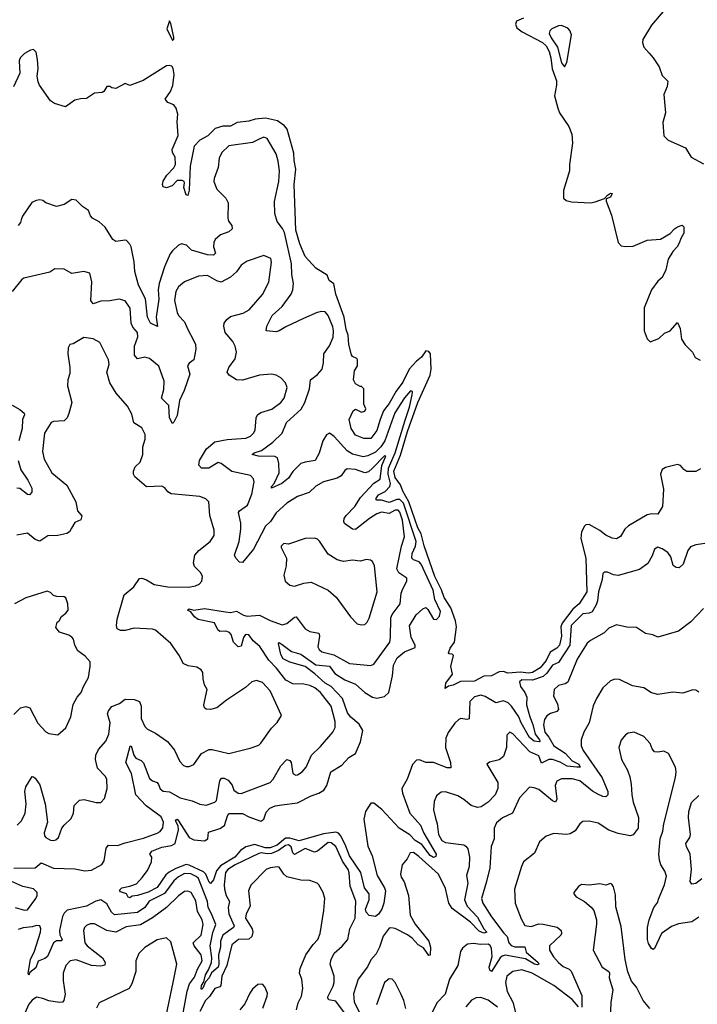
# Model space of a CAD drawing. Extents: x 2133461 to 2293071, y 753526 to 916327.
# Tile 309 of 459: x 2229314 to 2233754, y 885181 to 891635. Entities that reach past the tile are written whole.
import ezdxf

# ---------------------------------------------------------------- set-up
doc = ezdxf.new("R2010")
doc.units = 0

msp = doc.modelspace()

# ---------------------------------------------------------------- linework, layer by layer
at = {"layer": '0CON10XD'}
for points in [[(2233530.7, 891689.3), (2233455, 891600), (2233397.5, 891505), (2233395.8, 891485), (2233404, 891455), (2233440, 891415), (2233466.2, 891385), (2233503.8, 891325), (2233525, 891270), (2233561.7, 891231.7), (2233556.4, 891196.4), (2233536.2, 891145), (2233545.8, 891025), (2233528.8, 890961.2), (2233534.4, 890874.4), (2233563.3, 890845), (2233676.7, 890795), (2233714.1, 890734.1), (2233795, 890690)], [(2230315, 891497.5), (2230323.6, 891506.4), (2230325, 891520), (2230305, 891610), (2230295, 891627.5), (2230278.6, 891575), (2230315, 891497.5)], [(2232615.5, 891645.5), (2232570.5, 891625), (2232563.5, 891605), (2232571.5, 891581.5), (2232606.2, 891556.2), (2232739.7, 891485), (2232765, 891462.6), (2232784.1, 891425.9), (2232795.7, 891385), (2232803, 891313), (2232830.7, 891235), (2232832.8, 891205), (2232819.6, 891135), (2232839.8, 891055), (2232851.6, 891025), (2232913.5, 890935), (2232931.7, 890885), (2232936.7, 890825), (2232916.9, 890685), (2232917, 890645), (2232877.6, 890515), (2232878.5, 890465), (2232895, 890449.1), (2232930.4, 890440.4), (2233055, 890435.4), (2233085, 890440), (2233147, 890463), (2233166.2, 890485), (2233185, 890498), (2233195.8, 890495.8), (2233185, 890470.8), (2233158.3, 890461.7), (2233158, 890445), (2233192.7, 890352.7), (2233236.7, 890175), (2233255, 890153.5), (2233285, 890148.2), (2233335, 890150.7), (2233425, 890190.8), (2233513.1, 890196.9), (2233577.2, 890232.8), (2233604.2, 890265), (2233625, 890278.2), (2233655, 890287.1), (2233667.1, 890277.1), (2233666.9, 890235), (2233648.1, 890205), (2233634.4, 890165), (2233623.1, 890145), (2233594, 890116), (2233564.3, 890065), (2233548, 889995), (2233523.8, 889945), (2233495, 889920), (2233453.8, 889865), (2233407, 889747), (2233406.4, 889596.4), (2233425, 889542.5), (2233446.4, 889523.6), (2233502.5, 889545), (2233539.3, 889580.7), (2233577.5, 889595), (2233625, 889650), (2233641.7, 889611.7), (2233651.2, 889541.2), (2233674.7, 889504.7), (2233722.2, 889455), (2233741.5, 889421.5), (2233773.6, 889403.6)], [(2232885, 891326.2), (2232900, 891355), (2232930, 891535), (2232918.1, 891565), (2232905, 891578.6), (2232865, 891596.9), (2232845, 891595.6), (2232801.4, 891575), (2232788.5, 891561.5), (2232784.5, 891545), (2232797.8, 891515), (2232839.2, 891455), (2232865, 891351.2), (2232885, 891326.2)], [(2233775, 888691.4), (2233745, 888672.5), (2233685, 888674), (2233665.8, 888685.8), (2233645, 888713.8), (2233625, 888718.6), (2233545, 888699.2), (2233525, 888686.2), (2233514.3, 888655.7), (2233532.1, 888557.9), (2233527, 888443), (2233495, 888394), (2233455.9, 888395.9), (2233425, 888388.9), (2233303.3, 888316.7), (2233280.5, 888295), (2233251.7, 888248.3), (2233225, 888231.4), (2233197, 888237), (2233155, 888257.1), (2233115, 888287.1), (2233046.7, 888325), (2233025, 888323.1), (2233014.4, 888315), (2232995, 888278.8), (2232990.8, 888235), (2233023.7, 888105), (2233030.8, 887885), (2232980.7, 887805), (2232938.4, 887771.6), (2232869.7, 887680.3), (2232860.3, 887655), (2232863.7, 887595), (2232852.1, 887535), (2232835, 887516.4), (2232790.3, 887489.7), (2232764, 887435), (2232725, 887385.6), (2232675, 887355.5), (2232648.4, 887351.6), (2232595, 887358.6), (2232512.2, 887352.2), (2232485, 887363.3), (2232455, 887360), (2232405, 887333.8), (2232355, 887331.4), (2232295, 887298.9), (2232202.6, 887297.4), (2232155, 887272.5), (2232123.3, 887266.7), (2232101.7, 887251.7), (2232107.5, 887285), (2232150, 887345), (2232140, 887395), (2232156.4, 887466.4), (2232147, 887477), (2232128.3, 887478.3), (2232123.8, 887485), (2232134, 887515), (2232163.3, 887555), (2232175.6, 887655), (2232170.9, 887695), (2232139.5, 887779.5), (2232095, 887847.3), (2232077.6, 887897.6), (2232034.6, 887985), (2231965, 888185.5), (2231944.4, 888264.4), (2231923.5, 888305), (2231864.9, 888474.9), (2231824.5, 888545), (2231809.3, 888585), (2231774.6, 888635), (2231766.6, 888675), (2231808.9, 888781.1), (2231854.3, 888935), (2231923.4, 889125), (2232003, 889305), (2232009.6, 889345), (2232006.8, 889445), (2231995, 889460.3), (2231975, 889464.5), (2231948, 889422), (2231914.1, 889395.9), (2231866.5, 889343.5), (2231825, 889259.5), (2231780.9, 889199.1), (2231735, 889118.9), (2231698, 889072), (2231676.5, 889013.5), (2231655, 888942), (2231615, 888889.4), (2231568.8, 888888.8), (2231515, 888911.2), (2231486, 888955), (2231474, 889015), (2231499.3, 889070.7), (2231515, 889082.5), (2231555, 889062.5), (2231575, 889070), (2231582.5, 889085), (2231570, 889115), (2231570, 889215), (2231555, 889230), (2231545, 889230), (2231515, 889247.5), (2231502.5, 889275), (2231507.7, 889332.3), (2231526.7, 889365), (2231527.5, 889405), (2231522.5, 889415), (2231495, 889426.7), (2231487.7, 889437.7), (2231471.9, 889505), (2231467.6, 889567.6), (2231454.5, 889605), (2231440, 889685), (2231385.6, 889835), (2231373.3, 889903.3), (2231342.5, 889925), (2231329.3, 889959.3), (2231255, 890006), (2231185, 890082), (2231149.2, 890165), (2231124.1, 890255.9), (2231112, 890555), (2231124.6, 890655), (2231112.9, 890712.9), (2231110.8, 890760.8), (2231067.2, 890917.2), (2231049.4, 890939.4), (2231002.6, 890972.6), (2230925, 890990.2), (2230856.1, 890983.9), (2230815, 890970), (2230738.8, 890961.2), (2230695, 890937.9), (2230645, 890938), (2230595, 890921.6), (2230546.7, 890873.3), (2230495.3, 890845), (2230457.2, 890805), (2230431.9, 890675), (2230425, 890516.7), (2230415, 890482.5), (2230405, 890487.5), (2230388.6, 890535), (2230393.8, 890566.2), (2230391.2, 890575), (2230379.8, 890579.8), (2230345, 890580.6), (2230313.1, 890546.9), (2230276.4, 890533.6), (2230255, 890539.1), (2230249.6, 890555), (2230253.6, 890576.4), (2230277.7, 890615), (2230324.7, 890665), (2230334.2, 890685), (2230333.9, 890733.9), (2230316.4, 890765), (2230313, 890785), (2230351.8, 890875), (2230345.6, 890965), (2230349.4, 891015), (2230338.6, 891055), (2230325, 891076.7), (2230285, 891091.2), (2230266.7, 891115), (2230302.5, 891165), (2230317.2, 891202.8), (2230327.3, 891275), (2230319.4, 891315), (2230310.3, 891330.3), (2230295.7, 891335.7), (2230275, 891332.9), (2230124.2, 891235.8), (2230035, 891203.3), (2230005, 891216.7), (2229945, 891184), (2229918.3, 891188.3), (2229905, 891197.5), (2229885, 891197.5), (2229866.2, 891165), (2229855, 891156.7), (2229805, 891153.3), (2229752.3, 891117.7), (2229713, 891117), (2229675, 891107.5), (2229615, 891064.2), (2229542.5, 891085), (2229515, 891102), (2229444.2, 891205), (2229435, 891227.5), (2229429.4, 891265), (2229435.4, 891315), (2229430.4, 891375), (2229421.5, 891421.5), (2229405, 891438.5), (2229385, 891435.5), (2229345.9, 891414.1), (2229317.8, 891385), (2229310.5, 891365), (2229314.3, 891285), (2229274.2, 891195.8)], [(2231305, 886297.6), (2231145, 886252.9), (2231085, 886269.2), (2231055, 886269.1), (2231001, 886225), (2230955, 886206.2), (2230923.2, 886206.8), (2230855, 886228.2), (2230795, 886213.8), (2230761.1, 886188.9), (2230724.3, 886145), (2230630.9, 886089.1), (2230603.7, 886056.3), (2230585, 885996.2), (2230565, 885972.5), (2230555, 885982.5), (2230534, 886034), (2230519.1, 886049.1), (2230425, 886093.9), (2230405, 886097.3), (2230337.8, 886072.2), (2230292.5, 886047.5), (2230271.2, 886028.8), (2230215, 885947.8), (2230155, 885916.4), (2230085, 885893.2), (2230050.9, 885889.1), (2230035, 885880), (2230025, 885882.5), (2230015, 885906.2), (2229975, 885918), (2229968.3, 885928.3), (2229983.8, 885945), (2230035, 885954.5), (2230078.5, 885971.5), (2230117.2, 886012.8), (2230151.3, 886058.7), (2230177.3, 886115), (2230180.3, 886145), (2230167.5, 886165), (2230180, 886185), (2230245, 886211.8), (2230309, 886221), (2230332.5, 886235), (2230355.5, 886325.5), (2230351.6, 886351.6), (2230336.1, 886383.9), (2230338.8, 886391.2), (2230345, 886394), (2230355, 886382.9), (2230423.6, 886273.6), (2230455, 886259.4), (2230525, 886251.7), (2230545.9, 886265), (2230551.6, 886308.4), (2230625, 886332.6), (2230656.8, 886353.2), (2230675, 886417.5), (2230685, 886432.5), (2230775, 886432.6), (2230815, 886411), (2230895, 886382.5), (2230914.1, 886395), (2230930.2, 886439.8), (2230953.6, 886466.4), (2230988.7, 886481.3), (2231030.8, 886489.2), (2231135, 886501.9), (2231225, 886547.1), (2231275, 886564.6), (2231307.5, 886585), (2231327.7, 886615), (2231352.5, 886705), (2231425, 886748), (2231471.4, 886798.6), (2231515, 886825.4), (2231548.3, 886901.7), (2231562.3, 886975), (2231537.9, 887017.9), (2231483.5, 887063.5), (2231461.4, 887091.4), (2231430.1, 887185), (2231355, 887264.5), (2231315, 887285.4), (2231248.2, 887348.2), (2231185, 887395.8), (2231085, 887423.5), (2231041.1, 887445), (2231026.4, 887473.6), (2231010.8, 887545), (2231015, 887553.3), (2231035, 887539.4), (2231095, 887494.7), (2231156.7, 887476.7), (2231255, 887405.2), (2231345, 887398.5), (2231379.8, 887349.8), (2231445, 887308.9), (2231515, 887279.8), (2231575, 887225.2), (2231625, 887193.5), (2231655, 887187.8), (2231705, 887199.1), (2231732.9, 887225), (2231757.3, 887335), (2231762.6, 887405), (2231787.9, 887452.1), (2231835, 887491.2), (2231905, 887518.8), (2231905.6, 887535), (2231878.8, 887585), (2231868.7, 887661.3), (2231911.8, 887735), (2231955, 887774.3), (2231975, 887782), (2231988.9, 887768.9), (2232025, 887706), (2232045, 887702.9), (2232065.6, 887725), (2232071.8, 887755), (2232034.7, 887834.7), (2232024, 887895), (2231945.9, 888065), (2231931, 888081), (2231894.1, 888094.1), (2231884.2, 888105), (2231886.6, 888135), (2231908.5, 888185), (2231911.4, 888215), (2231830.1, 888465), (2231805, 888490), (2231785, 888489.7), (2231735, 888470.8), (2231685, 888486.5), (2231655.4, 888485.4), (2231647.9, 888495), (2231665, 888521.2), (2231708.7, 888541.3), (2231740.6, 888575), (2231744.1, 888595), (2231728.1, 888655), (2231731.5, 888695), (2231775.4, 888795.4), (2231841, 889009), (2231868.8, 889095), (2231886.1, 889176.1), (2231887.4, 889197.4), (2231875, 889201.8), (2231835, 889156.2), (2231771.6, 889058.4), (2231707, 888875), (2231681.7, 888835), (2231645, 888799.6), (2231595, 888776.1), (2231565, 888769), (2231495, 888786.1), (2231459.1, 888809.1), (2231375, 888902.3), (2231345, 888925.8), (2231325, 888912.9), (2231300, 888875), (2231276.1, 888793.9), (2231249.4, 888745), (2231185, 888735.5), (2231156.2, 888725), (2231105, 888673.1), (2231075, 888630.6), (2231031.5, 888595), (2230965, 888564.4), (2230964.4, 888575), (2230980.6, 888595), (2231014.2, 888665), (2231013.1, 888725), (2231002.8, 888762.8), (2230985, 888771.8), (2230880, 888775), (2230837.5, 888785), (2230850, 888795), (2230899.3, 888810.7), (2230973.6, 888865), (2231034.4, 888925), (2231063.5, 888995), (2231158.2, 889081.8), (2231183.3, 889126.7), (2231213.5, 889215), (2231219.6, 889275), (2231265, 889308.2), (2231295.4, 889345), (2231305.9, 889385), (2231307.7, 889445), (2231345, 889496.5), (2231367.7, 889555), (2231370.6, 889595), (2231365, 889621.4), (2231335, 889695.6), (2231315, 889720), (2231295, 889722.7), (2231263.8, 889715), (2231172.9, 889677.1), (2231057.2, 889622.7), (2231015, 889594.6), (2230995, 889589.6), (2230930, 889595), (2230932.9, 889625), (2230968.2, 889695), (2231034.6, 889755), (2231093.2, 889836.8), (2231104.6, 889865), (2231108.2, 889905), (2231097.8, 889965), (2231095.7, 890035), (2231049.6, 890239.6), (2231037, 890267), (2231001.8, 890311.8), (2230986.6, 890365), (2230983.9, 890443.9), (2231013.2, 890575), (2231015.8, 890645), (2231008.2, 890708.2), (2230993.8, 890755), (2230936.6, 890856.6), (2230915, 890865.6), (2230888, 890855), (2230839.5, 890830.5), (2230685, 890808.2), (2230637.8, 890765), (2230621.7, 890728.3), (2230614.6, 890665.4), (2230589.1, 890595), (2230587.3, 890575), (2230606.5, 890525), (2230664, 890464), (2230679.5, 890435), (2230677.3, 890335), (2230683.3, 890315), (2230704, 890285), (2230706.7, 890265), (2230683.8, 890245), (2230630.6, 890225), (2230594.5, 890195), (2230585.5, 890175), (2230583.9, 890146.1), (2230596.7, 890105), (2230585, 890090.5), (2230545, 890093.1), (2230440, 890125), (2230407.3, 890157.3), (2230375, 890166.2), (2230355, 890156.7), (2230315, 890118.8), (2230300.7, 890099.3), (2230262.9, 890015), (2230227.5, 889905), (2230220.4, 889865), (2230226, 889804), (2230208.4, 889685), (2230216.4, 889623.6), (2230172.1, 889645), (2230152.3, 889685), (2230137.9, 889805), (2230093.6, 889895), (2230068.2, 889985), (2230065, 890046.7), (2230045.6, 890145), (2230035, 890163.3), (2230015, 890186.7), (2230005, 890190), (2229945, 890180), (2229925, 890193.8), (2229875, 890275.7), (2229835, 890309.4), (2229791.2, 890335), (2229778.8, 890348.8), (2229766, 890385), (2229725, 890410), (2229685, 890452.5), (2229655, 890456.9), (2229605, 890422.9), (2229555, 890411.4), (2229485, 890434), (2229465, 890448.8), (2229445, 890453.3), (2229421.2, 890448.8), (2229394, 890436), (2229332.4, 890347.6), (2229323.9, 890323.9), (2229319.2, 890305), (2229303.2, 890286.8)], [(2229275, 886072.8), (2229414.4, 886075.6), (2229455, 886107.5), (2229535, 886073.1), (2229675, 886069.5), (2229740, 886055), (2229785, 886060), (2229852.2, 886097.8), (2229867.5, 886122.5), (2229880, 886205), (2229895, 886224.3), (2229955, 886221.2), (2230005, 886240.3), (2230125, 886270.9), (2230215, 886302.2), (2230235.3, 886314.7), (2230252.1, 886337.9), (2230255.8, 886375), (2230240.1, 886410.1), (2230142.7, 886482.7), (2230074.5, 886554.5), (2230046.4, 886695), (2230009.2, 886765), (2230037, 886873), (2230045.5, 886875), (2230062.5, 886815), (2230074.6, 886795), (2230109.2, 886779.2), (2230124.7, 886764.7), (2230165, 886661.1), (2230184.2, 886645), (2230214, 886634), (2230222.9, 886622.9), (2230235, 886594.3), (2230255, 886577.3), (2230295, 886573.2), (2230365, 886533.5), (2230445, 886514.5), (2230495, 886492.1), (2230535, 886485.5), (2230592.5, 886505), (2230602.7, 886517.3), (2230626.6, 886645), (2230636.2, 886663.8), (2230655, 886663.1), (2230679.9, 886649.9), (2230706.6, 886616.6), (2230718, 886585), (2230745, 886565.7), (2230765, 886562.2), (2230955, 886636), (2230975, 886655.8), (2231025, 886743.3), (2231065, 886785.7), (2231085, 886779.2), (2231093.3, 886765), (2231105, 886694), (2231123.3, 886683.3), (2231135, 886685.7), (2231165, 886705.8), (2231190.6, 886735), (2231225.6, 886815), (2231285, 886871.9), (2231366.9, 886965), (2231380.6, 886995), (2231381.1, 887035), (2231354.3, 887135), (2231284.5, 887225), (2231247.5, 887255), (2231215, 887270.3), (2231175, 887279.1), (2231105, 887280.8), (2231059.1, 887305), (2230996, 887385), (2230946, 887436), (2230886.9, 887526.9), (2230844.3, 887564.3), (2230815, 887601.8), (2230792.9, 887605), (2230780.5, 887585), (2230765, 887528), (2230745, 887524.4), (2230715.4, 887555), (2230698.8, 887605), (2230688, 887618), (2230665, 887625.9), (2230625, 887625.4), (2230611.8, 887635), (2230590.9, 887680.9), (2230484.3, 887704.3), (2230460, 887720), (2230435, 887753.8), (2230413.8, 887765), (2230425, 887772.5), (2230454.2, 887764.2), (2230525, 887774.4), (2230663.6, 887753.6), (2230695, 887750.3), (2230735, 887757.2), (2230781.7, 887731.7), (2230805, 887725.8), (2230885, 887731), (2230955, 887696.3), (2231035, 887668.2), (2231065, 887676.5), (2231115, 887718.5), (2231125, 887720.6), (2231185, 887641.9), (2231215, 887624.5), (2231273.8, 887613.8), (2231278.4, 887595), (2231268.5, 887525), (2231277.1, 887507.1), (2231295, 887491.5), (2231371.7, 887471.7), (2231475, 887415.6), (2231615, 887402.9), (2231635, 887410.8), (2231739.2, 887555), (2231744.7, 887585), (2231746.7, 887715), (2231754.8, 887735.2), (2231807.5, 887805), (2231814.6, 887875), (2231825, 887904.2), (2231850.6, 887955), (2231850.8, 887975), (2231799.1, 888009.1), (2231784.8, 888035), (2231816.3, 888183.7), (2231836.8, 888245), (2231823.6, 888355), (2231805, 888407.9), (2231795, 888420.8), (2231775, 888420), (2231735, 888397.3), (2231685, 888405.9), (2231655, 888396.5), (2231605.5, 888365), (2231515, 888293.1), (2231494.7, 888294.7), (2231443.4, 888333.4), (2231437.5, 888345), (2231440.8, 888365), (2231453.2, 888385), (2231510, 888445), (2231547, 888503), (2231633.8, 888596.2), (2231676.6, 888623.4), (2231688, 888712), (2231712.5, 888775), (2231705, 888776.5), (2231625.4, 888695), (2231598.8, 888671.2), (2231575, 888665.3), (2231515, 888686.8), (2231460, 888690), (2231445, 888680), (2231420, 888645), (2231395, 888629.5), (2231304, 888605), (2231255, 888577.5), (2231211.4, 888535), (2231135, 888509.7), (2231064.6, 888465), (2230995, 888402.9), (2230958, 888345), (2230924.8, 888315), (2230845.4, 888165), (2230775, 888076), (2230755, 888080), (2230730.8, 888105), (2230721.9, 888125), (2230752.5, 888215), (2230763.8, 888295), (2230763.8, 888335), (2230746.9, 888405), (2230753.6, 888416.4), (2230807.9, 888452.1), (2230835.3, 888525.3), (2230850, 888605), (2230846.1, 888626.1), (2230826.7, 888646.7), (2230705, 888674), (2230635, 888725.6), (2230615, 888732.2), (2230553.6, 888696.4), (2230505.4, 888695.4), (2230488.1, 888715), (2230492.3, 888745), (2230538.3, 888821.7), (2230593.1, 888866.9), (2230674.2, 888884.2), (2230795, 888892.4), (2230825.6, 888905), (2230845.7, 888924.3), (2230856.1, 888945), (2230863.6, 889025), (2230871.9, 889045), (2230895, 889060.4), (2230967.1, 889082.9), (2231024.4, 889125), (2231046.7, 889155), (2231066.7, 889225), (2231055, 889253.8), (2231025, 889286.7), (2230995, 889304), (2230965, 889311.4), (2230885, 889304.5), (2230775, 889271.3), (2230734.7, 889274.8), (2230687.1, 889305), (2230674.4, 889325), (2230684.4, 889355), (2230725, 889412), (2230735.4, 889455.4), (2230726.4, 889495), (2230711.1, 889525), (2230661.1, 889585), (2230650.9, 889625), (2230654.5, 889645), (2230670.9, 889669.1), (2230695, 889688.8), (2230778.1, 889711.9), (2230817.4, 889732.6), (2230905, 889832.9), (2230946.5, 889915), (2230963.8, 890045), (2230958.8, 890068.8), (2230915, 890088.8), (2230805, 890052.5), (2230766, 890025), (2230735, 889981.4), (2230695, 889947.8), (2230635, 889915.5), (2230605, 889922.5), (2230545, 889958.5), (2230486.2, 889953.8), (2230393.5, 889916.5), (2230355, 889884.4), (2230337.7, 889852.3), (2230327.8, 889795), (2230345.3, 889715), (2230355.4, 889695), (2230394.8, 889655), (2230415, 889604.3), (2230453.8, 889535), (2230465.5, 889505), (2230468.2, 889475), (2230454.6, 889405.4), (2230425, 889384.4), (2230412.9, 889365), (2230428.3, 889311.7), (2230391.5, 889205), (2230360.5, 889139.5), (2230345, 889040), (2230323.9, 888996.1), (2230315, 888987.5), (2230295, 889026.2), (2230290.6, 889105), (2230242.5, 889155), (2230259.4, 889210.6), (2230260, 889265), (2230225, 889362.9), (2230164, 889415), (2230135, 889422.9), (2230085, 889412.2), (2230066.2, 889435), (2230065.8, 889495), (2230087.2, 889557.2), (2230085.5, 889585), (2230055, 889620.5), (2230044.2, 889645), (2230036.9, 889745), (2230005, 889792.5), (2229965, 889803.3), (2229905, 889792.7), (2229845, 889790.8), (2229795, 889773.1), (2229781.2, 889795), (2229786.7, 889916.7), (2229774.2, 889974.2), (2229735, 889984.2), (2229655, 889971.4), (2229605, 890000), (2229545, 890002.9), (2229510.5, 889979.5), (2229340.3, 889939.7), (2229328, 889932), (2229265, 889853.3)], [(2229297.5, 886355), (2229325, 886384), (2229349.1, 886435), (2229356.2, 886495), (2229347.1, 886575), (2229355, 886606.7), (2229395, 886673.3), (2229405, 886672.5), (2229415, 886662.5), (2229445, 886620), (2229481.1, 886495), (2229496.9, 886375), (2229475.5, 886305), (2229476.7, 886285), (2229485, 886273.5), (2229515, 886257.8), (2229535, 886254.5), (2229550.3, 886259.7), (2229567.5, 886275), (2229590, 886335), (2229605, 886356.2), (2229650.5, 886399.5), (2229666, 886435), (2229671.2, 886485), (2229705, 886520), (2229736.1, 886523.9), (2229815, 886503.8), (2229845, 886503.3), (2229870, 886530), (2229887.5, 886595), (2229885.6, 886655), (2229875.8, 886675), (2229825, 886728), (2229811.6, 886785), (2229812.2, 886815), (2229829.4, 886850.6), (2229877.5, 886905), (2229897.7, 886952.3), (2229906.7, 887025), (2229890, 887085), (2229896.9, 887105), (2229917.5, 887132.5), (2229967.3, 887152.7), (2230005, 887181.4), (2230065, 887179.5), (2230099.2, 887165), (2230110.5, 887135), (2230110.6, 887055), (2230135, 887002), (2230152, 886985), (2230205, 886959.4), (2230283.2, 886903.2), (2230327.8, 886847.8), (2230362.6, 886772.6), (2230386.9, 886746.9), (2230405, 886739.2), (2230425, 886740), (2230455, 886754), (2230504.6, 886825.4), (2230555, 886851.1), (2230575, 886851.1), (2230685.6, 886824.4), (2230825, 886859.4), (2230880.5, 886879.5), (2230895, 886892), (2230965, 886992), (2231001.3, 887028.7), (2231028.8, 887075), (2230954.4, 887235), (2230905, 887291.4), (2230865, 887304.3), (2230835, 887295.7), (2230793.3, 887256.7), (2230670, 887175), (2230605.4, 887124.6), (2230565, 887112.5), (2230535.5, 887115.5), (2230524.4, 887125), (2230521.5, 887145), (2230542.5, 887245), (2230525.8, 887275), (2230516, 887314), (2230513.1, 887355), (2230503.6, 887373.6), (2230475, 887391.1), (2230418.9, 887398.9), (2230385, 887414.2), (2230361.9, 887465), (2230303.5, 887545), (2230205, 887634.4), (2230185, 887640.6), (2230065, 887645.5), (2230005, 887631.8), (2229975, 887631.9), (2229952.7, 887642.7), (2229948, 887665), (2229952.9, 887705), (2229999.1, 887865), (2230061.5, 887918.5), (2230098.7, 887971.3), (2230115, 887973.5), (2230144, 887964), (2230195, 887932.8), (2230285, 887917.2), (2230420, 887915), (2230466.4, 887923.6), (2230491.2, 887935), (2230508, 887955), (2230512, 887985), (2230500.3, 888010.3), (2230460.3, 888050.3), (2230452.5, 888075), (2230462.5, 888125), (2230487.1, 888155), (2230562.5, 888215), (2230587.8, 888255), (2230588.3, 888288.3), (2230559.5, 888385), (2230554, 888475), (2230534.4, 888494.4), (2230495, 888508.9), (2230306.9, 888526.9), (2230285, 888539.2), (2230265, 888567.1), (2230245, 888577.1), (2230145, 888574), (2230068.3, 888638.3), (2230060.8, 888655), (2230060.8, 888675), (2230070.8, 888705), (2230104, 888735), (2230120.8, 888785), (2230121.4, 888835), (2230136, 888885), (2230136.2, 888915), (2230115, 888960), (2230062.4, 888992.4), (2230048.3, 889048.3), (2230020.9, 889100.9), (2229947, 889187), (2229905.6, 889255), (2229885.7, 889325), (2229900, 889375), (2229895.6, 889405.6), (2229838.8, 889518.8), (2229795, 889543.8), (2229735, 889552), (2229665, 889510), (2229642.5, 889505), (2229631.2, 889485), (2229628.6, 889445), (2229643.3, 889355), (2229643.3, 889315), (2229630, 889275), (2229626.7, 889235), (2229656, 889125), (2229636.7, 889053.3), (2229625, 889026.2), (2229605, 889006), (2229535, 889001.4), (2229520, 888995), (2229476.9, 888925), (2229464.5, 888805), (2229473.6, 888755), (2229524.7, 888664.7), (2229624, 888584), (2229681.8, 888475), (2229693.5, 888415), (2229722.1, 888382.1), (2229715, 888357.5), (2229675, 888339.4), (2229652.7, 888302.7), (2229641.1, 888278.9), (2229622.5, 888267.5), (2229565, 888253.8), (2229497.9, 888252.1), (2229445, 888216.9), (2229415, 888228.1), (2229365, 888269.4), (2229295, 888256.5)], [(2229265, 889108.2), (2229315, 889080.8), (2229342.9, 889055), (2229345.6, 889045), (2229332.7, 889015), (2229330, 888955), (2229308.2, 888875)], [(2229303.5, 888745), (2229320.5, 888685), (2229367.6, 888617.6), (2229393.5, 888565), (2229392.9, 888537.1), (2229378.5, 888521.5), (2229365, 888521.9), (2229315, 888561.4), (2229295, 888564.2)], [(2231555, 887668), (2231575, 887670.8), (2231591.4, 887685), (2231605, 887711.2), (2231656.9, 887885), (2231639.2, 888055), (2231625, 888083.3), (2231612.7, 888092.7), (2231585.8, 888095.8), (2231545, 888085.7), (2231495, 888091.4), (2231435, 888084.2), (2231395, 888094), (2231335, 888131.2), (2231277.9, 888217.9), (2231265, 888230), (2231246.1, 888236.1), (2231185, 888233.8), (2231075, 888197.5), (2231045, 888201.2), (2231026.7, 888185), (2231026.7, 888175), (2231062, 888105), (2231059.2, 888055), (2231046, 887995), (2231054.1, 887954.1), (2231085, 887929.2), (2231115, 887922.2), (2231175, 887942.5), (2231225, 887947.1), (2231335, 887896.2), (2231388.8, 887848.8), (2231481.9, 887721.9), (2231525.8, 887675.8), (2231555, 887668)], [(2233835, 888205.4), (2233745, 888193.5), (2233710.4, 888179.6), (2233691.9, 888155), (2233660.8, 888065), (2233635, 888042.5), (2233615, 888044), (2233596.9, 888056.9), (2233580.4, 888115), (2233561.8, 888141.8), (2233525, 888167.5), (2233495, 888177.1), (2233474, 888165), (2233458.9, 888121.1), (2233429.6, 888070.4), (2233375, 888031.1), (2233235, 887991.5), (2233205, 887996.4), (2233165, 888013.1), (2233145, 888013.8), (2233135.8, 888004.2), (2233131.2, 887965), (2233106.6, 887885), (2233101.2, 887825), (2233091.1, 887798.9), (2233065, 887754.6), (2233046.2, 887745), (2233005, 887740.5), (2232927.2, 887665), (2232919, 887535), (2232845, 887422.4), (2232805, 887404.4), (2232769.4, 887350.6), (2232745, 887329.5), (2232675, 887305.8), (2232605, 887307.2), (2232590.4, 887295), (2232596, 887265), (2232624.2, 887225), (2232637.1, 887195), (2232635.6, 887145), (2232656.1, 887065), (2232677.5, 887015), (2232691.5, 886951.5), (2232720, 886915), (2232724.4, 886905), (2232718.9, 886901.1), (2232684.6, 886905), (2232655, 886928.9), (2232599.9, 887025), (2232584.2, 887065), (2232537, 887135), (2232515, 887157.7), (2232485, 887170.8), (2232435, 887157.8), (2232365, 887198.4), (2232335, 887207.6), (2232295, 887196.5), (2232264.1, 887165), (2232258.6, 887051.4), (2232245, 887046.9), (2232205.5, 887054.5), (2232191.2, 887048.8), (2232165, 887024.4), (2232122.5, 886962.5), (2232106.5, 886925), (2232103.4, 886865), (2232138.1, 886765), (2232138.3, 886731.7), (2232115, 886730), (2232025, 886766.8), (2231975, 886766.2), (2231935, 886784.4), (2231915, 886781.4), (2231887.8, 886752.2), (2231854.1, 886655.9), (2231818.6, 886595), (2231822.2, 886565), (2231870.6, 886435), (2231940.3, 886355), (2231962.9, 886302.9), (2232043.8, 886165), (2232040, 886150), (2232025, 886144.2), (2232005, 886157.1), (2231949.2, 886229.2), (2231905, 886253.9), (2231871.6, 886291.6), (2231801.6, 886335), (2231687.6, 886457.6), (2231635, 886500.5), (2231615, 886498.4), (2231580.6, 886445), (2231568.9, 886395), (2231595, 886217.1), (2231623.9, 886155), (2231657.2, 886025), (2231705, 885945.5), (2231710.3, 885925), (2231699.2, 885845), (2231686.2, 885805), (2231665, 885771.5), (2231645, 885756), (2231605, 885764), (2231584.5, 885785), (2231580.4, 885805), (2231603.1, 885866.9), (2231603.2, 885905), (2231573, 885945), (2231548.7, 886045), (2231475, 886154.3), (2231447.5, 886227.5), (2231417.1, 886287.1), (2231403.6, 886303.6), (2231385, 886309.7), (2231305, 886297.6)], [(2229275, 887080), (2229318.8, 887125), (2229355, 887133.1), (2229380, 887125), (2229433.7, 887023.7), (2229486.1, 886966.1), (2229506.1, 886956.1), (2229565, 886947.5), (2229615.7, 886994.3), (2229648.8, 887065), (2229664.5, 887145.5), (2229690, 887195), (2229716, 887225), (2229731.2, 887265), (2229765, 887322.5), (2229776.7, 887395), (2229776.1, 887426.1), (2229742.7, 887462.7), (2229695, 887498.8), (2229674.5, 887534.5), (2229665.8, 887575), (2229655, 887588), (2229635, 887600.8), (2229575, 887621.2), (2229551.7, 887651.7), (2229560, 887685), (2229572.5, 887695), (2229587, 887723), (2229615.9, 887744.1), (2229631.2, 887765), (2229628.8, 887805), (2229617.5, 887845), (2229605, 887852.5), (2229556.4, 887853.6), (2229535, 887860), (2229515, 887880), (2229495, 887888.8), (2229354.1, 887845.9), (2229280, 887805)], [(2233794, 887775), (2233712.3, 887687.7), (2233632.2, 887627.8), (2233495, 887588), (2233462.3, 887602.3), (2233415, 887612), (2233355, 887650.8), (2233292.7, 887652.7), (2233225, 887668), (2233175, 887646), (2233143.6, 887616.4), (2233053.6, 887566.4), (2233032.1, 887547.9), (2232967.7, 887442.3), (2232906.5, 887293.5), (2232888.1, 887281.9), (2232845, 887270.8), (2232815.8, 887245), (2232812.1, 887202.1), (2232838.8, 887148.8), (2232845, 887112.5), (2232835, 887100), (2232792.7, 887087.3), (2232768, 887072), (2232753, 887047), (2232747.1, 887012.9), (2232755, 886965.5), (2232782.1, 886932.1), (2232814.1, 886875), (2232887.9, 886827.9), (2232935, 886776), (2232977.6, 886755), (2232987.5, 886735), (2232965.3, 886735.3), (2232901.5, 886741.5), (2232855, 886769.3), (2232805, 886786.4), (2232781.2, 886785), (2232732.6, 886762.6), (2232715, 886809.2), (2232656.5, 886836.5), (2232545, 886953.8), (2232525, 886963.8), (2232506.2, 886945), (2232503.1, 886865), (2232485, 886806), (2232455, 886782.9), (2232391.7, 886768.3), (2232374.2, 886755), (2232447.9, 886635), (2232447.9, 886595), (2232429.4, 886555), (2232384.3, 886505), (2232338, 886475), (2232315, 886470.4), (2232271.9, 886485), (2232224.3, 886524.3), (2232185, 886547.3), (2232105, 886574.4), (2232075, 886571.9), (2232045, 886548), (2232030.5, 886509.5), (2232026.8, 886455), (2232037.8, 886402.2), (2232050.6, 886365), (2232058.3, 886295), (2232080.3, 886255), (2232105, 886242.7), (2232225, 886226.2), (2232238.6, 886218.6), (2232250.9, 886200.9), (2232262.2, 886145), (2232260.5, 886085), (2232242.7, 886025), (2232251.1, 885975), (2232228.8, 885865), (2232246.2, 885825), (2232315, 885751.8), (2232355.6, 885675.6), (2232376.2, 885653.8), (2232355, 885648.4), (2232325, 885659.6), (2232269, 885719), (2232148.4, 885808.4), (2232127.1, 885845), (2232105, 885941.2), (2232058.1, 886035), (2231929.6, 886149.6), (2231895, 886177.1), (2231873.3, 886175), (2231853.3, 886135), (2231820, 886095), (2231808.8, 886035), (2231814.2, 886015), (2231834.4, 885984.4), (2231862.7, 885895), (2231873.8, 885765), (2231905, 885705.5), (2231995.5, 885595), (2232006.8, 885555), (2232005, 885502.5), (2231995, 885500), (2231960.3, 885550.3), (2231925, 885571.8), (2231885, 885613.9), (2231855, 885635.9), (2231775, 885677.3), (2231746.7, 885683.3), (2231735, 885679.4), (2231695, 885627.1), (2231672.2, 885555), (2231649, 885511), (2231615, 885472.7), (2231592.5, 885427.5), (2231532.5, 885345), (2231501, 885249), (2231506.5, 885196.5), (2231539.8, 885125)], [(2233765, 887226.7), (2233745, 887241.2), (2233725, 887242), (2233659.5, 887220.5), (2233595, 887226), (2233495, 887210.8), (2233455, 887223.1), (2233405, 887254.4), (2233329.1, 887269.1), (2233245, 887310), (2233215, 887312), (2233185, 887300.8), (2233135.5, 887254.5), (2233094.6, 887185.4), (2233072.8, 887137.2), (2233045.6, 887025), (2233010.6, 886965), (2232994.4, 886915), (2232994.4, 886875), (2233005.6, 886845), (2233130, 886665), (2233168.2, 886575), (2233167.1, 886555), (2233155, 886541.4), (2233135, 886542.3), (2233101.7, 886558.3), (2233067.9, 886577.9), (2232985, 886645.3), (2232935, 886659.6), (2232865, 886658.1), (2232835, 886643.8), (2232823.8, 886615), (2232833.4, 886526.6), (2232825, 886506), (2232805, 886514.5), (2232715, 886588.2), (2232685, 886600.8), (2232655, 886603.3), (2232590, 886535), (2232544.2, 886435), (2232476.9, 886403.1), (2232438.5, 886371.5), (2232424.4, 886335), (2232424.4, 886265), (2232404.6, 886215.4), (2232394, 886076), (2232374.1, 885985), (2232339.3, 885875), (2232349.6, 885845), (2232405.3, 885755), (2232487.3, 885647.3), (2232508.1, 885625), (2232520, 885585), (2232535, 885566.3), (2232557.9, 885557.9), (2232625, 885558.1), (2232632.6, 885522.6), (2232711.8, 885455), (2232715, 885444.3), (2232705, 885440.5), (2232687.8, 885445), (2232628.2, 885478.2), (2232495, 885503.9), (2232475, 885497.4), (2232463.6, 885486.4), (2232405, 885396), (2232395, 885404), (2232390.8, 885425), (2232409.3, 885495), (2232406.6, 885546.6), (2232397.4, 885567.4), (2232384.4, 885574.4), (2232335, 885572.2), (2232285, 885579.2), (2232247.5, 885575), (2232215, 885548.8), (2232202.4, 885527.6), (2232186.1, 885435), (2232130.4, 885345), (2232103.1, 885246.9), (2232048.3, 885191.7), (2232010.8, 885115)], [(2233765, 885752.5), (2233718.1, 885721.9), (2233630.9, 885709.1), (2233585, 885690), (2233520, 885645), (2233475, 885546.7), (2233465, 885541.2), (2233455, 885546.2), (2233435, 885578.8), (2233427.1, 885605), (2233429.1, 885685), (2233439.3, 885735), (2233470.7, 885815), (2233495, 885850.8), (2233500.7, 885870.7), (2233538.9, 885965), (2233552, 886022), (2233542.7, 886052.7), (2233514.4, 886094.4), (2233506.6, 886126.6), (2233502.2, 886165), (2233511.9, 886265), (2233529.4, 886315), (2233535.6, 886365), (2233612.2, 886667.8), (2233616.7, 886705), (2233611.9, 886735), (2233565, 886826), (2233535, 886841.2), (2233495, 886833.8), (2233475, 886836.7), (2233458.8, 886855), (2233445, 886890), (2233405, 886936), (2233340, 886965), (2233301.7, 886958.3), (2233283.6, 886946.4), (2233255, 886912.5), (2233240.8, 886865), (2233257.5, 886785), (2233297.8, 886715), (2233312, 886672), (2233321.5, 886625), (2233325.6, 886555), (2233334.5, 886505), (2233369.4, 886405), (2233366.4, 886335), (2233335, 886291.1), (2233315, 886284.4), (2233235, 886301.1), (2233175, 886321.9), (2233105, 886368.1), (2233045, 886382), (2233005, 886380), (2232985, 886363.3), (2232955, 886318), (2232922.1, 886297.9), (2232896.8, 886293.2), (2232815, 886300.8), (2232765, 886283.8), (2232720, 886245), (2232688.3, 886171.7), (2232615.5, 886114.5), (2232601.4, 886085), (2232556.9, 885935), (2232562, 885845), (2232601.3, 885741.3), (2232625, 885698), (2232665, 885691.8), (2232715, 885708.5), (2232744.5, 885705.5)], [(2233785, 886003.1), (2233745, 885973.1), (2233718, 885968), (2233707.1, 885985), (2233716.9, 886065), (2233708.3, 886165), (2233682.9, 886215), (2233680, 886235), (2233704.5, 886275), (2233709.6, 886295), (2233695.7, 886405), (2233699, 886445), (2233715.8, 886504.3), (2233765, 886550)], [(2231442.8, 885125), (2231385, 885202.4), (2231339.7, 885209.7), (2231331.2, 885225), (2231369.2, 885300.8), (2231374.2, 885325), (2231374.1, 885365), (2231349.5, 885445), (2231355.5, 885475), (2231375, 885515.6), (2231428, 885562), (2231463.8, 885605), (2231476.6, 885675), (2231513.5, 885745), (2231517.5, 885857.5), (2231479.7, 885955), (2231473.4, 886043.4), (2231466.2, 886065), (2231430.3, 886120.3), (2231385.5, 886215.5), (2231355, 886239.6), (2231335, 886241.1), (2231265.5, 886184.5), (2231245, 886177.6), (2231185, 886202.7), (2231115, 886163.8), (2231105, 886174.4), (2231093.7, 886213.7), (2231075, 886226.4), (2231055, 886221.2), (2231009.7, 886190.3), (2230965, 886170), (2230935, 886167.2), (2230896.2, 886173.8), (2230880.5, 886169.5), (2230725, 886094.8), (2230678.6, 886065), (2230662.1, 886045), (2230653.8, 885965), (2230656.7, 885935), (2230667.1, 885895), (2230689.2, 885855), (2230680.2, 885815), (2230685.2, 885775), (2230719.7, 885695), (2230714.1, 885685), (2230644.8, 885635), (2230629.3, 885595)], [(2231126.9, 885145), (2231139.6, 885190.4), (2231161.4, 885235), (2231170, 885285), (2231162.9, 885345), (2231148.5, 885385), (2231152.5, 885415), (2231190, 885505), (2231236.6, 885573.4), (2231268.8, 885605), (2231282.9, 885645), (2231308.1, 885795), (2231314.4, 885874.4), (2231302.5, 885915), (2231274.3, 885964.3), (2231264.2, 885974.2), (2231215, 885992.9), (2231155.6, 885995.6), (2231065, 886016.9), (2231044, 886034), (2231015, 886079.2), (2231005, 886083.1), (2230955, 886075.4), (2230930, 886065), (2230828.7, 885961.3), (2230814.5, 885925.5), (2230824.5, 885825), (2230798.9, 885775), (2230794.6, 885745.4), (2230837.6, 885675), (2230841.2, 885655), (2230835.3, 885625), (2230815, 885607.4), (2230747.5, 885605), (2230705, 885571.4), (2230672.1, 885435), (2230639.3, 885365), (2230632.9, 885305), (2230624.7, 885295.3), (2230593.8, 885285), (2230558.3, 885231.7), (2230531.1, 885205), (2230493.8, 885135)], [(2229285, 885815.4), (2229345, 885797.7), (2229365, 885801.2), (2229419.5, 885875), (2229427.9, 885895), (2229427.9, 885915), (2229405, 885938.2), (2229335, 885953.5), (2229255, 885987.3)], [(2230629.3, 885595), (2230629.2, 885555), (2230616.2, 885505), (2230619.9, 885445), (2230615, 885425.4), (2230572, 885388), (2230556.3, 885355), (2230531.7, 885328.3), (2230515, 885287.1), (2230505, 885278), (2230502.3, 885282.3), (2230504.4, 885305), (2230521.1, 885328.9), (2230531.2, 885375), (2230552, 885408), (2230570.5, 885455), (2230572.7, 885485), (2230562.5, 885565), (2230579.1, 885650.9), (2230600.3, 885705), (2230572, 885775), (2230548.5, 885815), (2230544.1, 885855), (2230485.1, 886005), (2230469.8, 886019.8), (2230435, 886035.3), (2230395, 886039.2), (2230355, 886016.3), (2230325, 885990.5), (2230263.1, 885906.9), (2230163.4, 885856.6), (2230135, 885816.5), (2230086.5, 885783.5), (2229935, 885768), (2229915, 885784.7), (2229885, 885839), (2229845, 885865.7), (2229812.1, 885857.9), (2229750.8, 885825), (2229625, 885797.3), (2229605, 885778.5), (2229594.4, 885755.6), (2229575.7, 885665), (2229576.4, 885636.4), (2229592.9, 885605), (2229585, 885598.1), (2229555, 885597.5), (2229536.4, 885585), (2229495.2, 885494.8), (2229479.4, 885480.6), (2229435.3, 885464.7), (2229418.9, 885421.1), (2229380.5, 885389.5), (2229375, 885372.5), (2229370, 885385), (2229384.5, 885475), (2229411.5, 885528.5), (2229450.9, 885655), (2229453.3, 885675), (2229445.4, 885695), (2229425, 885697.9), (2229395, 885688.1), (2229337.2, 885682.8), (2229305, 885671.5)], [(2230374.9, 885065.1), (2230411.8, 885268.2), (2230427.5, 885315), (2230460.4, 885359.6), (2230479, 885411), (2230510, 885465), (2230504.1, 885505), (2230457.3, 885565), (2230451.3, 885585), (2230503.9, 885635), (2230515.3, 885705), (2230510.7, 885735), (2230478.5, 885788.5), (2230468.9, 885858.9), (2230436.7, 885915), (2230415, 885923.6), (2230395, 885921.2), (2230355, 885892.9)], [(2233443.4, 885153.4), (2233400.8, 885205), (2233355, 885293.8), (2233323.6, 885333.6), (2233299.2, 885395), (2233281.1, 885475), (2233255, 885690), (2233220.3, 885820.3), (2233218.8, 885898.8), (2233205, 885950), (2233195, 885967.5), (2233185, 885972.5), (2233155, 885962), (2233115, 885970.8), (2233045, 885962.5), (2232995, 885965.8), (2232976.8, 885953.2), (2232946.2, 885915), (2232946.2, 885905), (2232960, 885885), (2233015, 885854), (2233058.2, 885818.2), (2233075.4, 885795.4), (2233093.1, 885735), (2233094.3, 885705.7), (2233072.9, 885535), (2233130, 885425), (2233175, 885396.7), (2233180, 885385), (2233178, 885355), (2233200.8, 885275), (2233187.9, 885192.1), (2233183.1, 885085)], [(2230355, 885892.9), (2230275, 885816.7), (2230185, 885747.2), (2230105, 885701), (2230011.7, 885688.3), (2229944.6, 885654.6), (2229885.4, 885665.4), (2229805, 885707.5), (2229775, 885708.6), (2229752, 885698), (2229739.2, 885685), (2229733.1, 885665), (2229740.5, 885585), (2229757.1, 885565), (2229856.7, 885485), (2229874.2, 885455), (2229872.7, 885437.3), (2229845, 885430), (2229785, 885435.6), (2229685, 885472.3), (2229645, 885465.4), (2229616.5, 885435), (2229600, 885385), (2229598.2, 885335), (2229611.5, 885248.5), (2229603.8, 885205), (2229594.3, 885195.7), (2229575, 885192.5), (2229504.6, 885204.6), (2229465, 885219.1), (2229425, 885228.9), (2229395, 885207.5), (2229375, 885181.9), (2229347, 885123)], [(2232744.5, 885705.5), (2232837.2, 885687.2), (2232863.1, 885665), (2232865.5, 885645), (2232860, 885635), (2232785.6, 885565), (2232785.6, 885535), (2232811.5, 885491.5), (2232845, 885454.5), (2232875, 885429.6), (2232915, 885411.2), (2232927.4, 885397.4), (2232998.5, 885238.5), (2232998.2, 885161.8)], [(2230273.8, 885105), (2230320.8, 885325), (2230344.4, 885445), (2230305, 885590), (2230275, 885616.7), (2230215, 885602.9), (2230135, 885554.3), (2230094.4, 885515), (2230075.6, 885465), (2230074.2, 885395.8), (2230049.2, 885315), (2230031.2, 885285), (2229835, 885190), (2229817.5, 885155)], [(2232975, 885164.4), (2232935, 885212.3), (2232815, 885303.8), (2232673.3, 885385), (2232605, 885406.7), (2232545, 885395.5), (2232505.7, 885365), (2232497.1, 885325), (2232508.8, 885265), (2232546, 885195), (2232585, 885040.8)], [(2231844.6, 885154.6), (2231831.9, 885205), (2231813.3, 885245), (2231775, 885323.3), (2231755, 885346.2), (2231735, 885348), (2231705, 885323.8), (2231652, 885178)], [(2230908, 885155), (2230935.7, 885234.3), (2230937.5, 885255), (2230921.2, 885295), (2230905, 885312.5), (2230875, 885310), (2230839.5, 885280.5), (2230821.2, 885255), (2230788.8, 885185), (2230756.2, 885145)], [(2232445, 885162.7), (2232385, 885208.5), (2232335, 885226), (2232305, 885223.8), (2232275, 885208.8), (2232238, 885165)]]:
    msp.add_lwpolyline(points, dxfattribs=at)

doc.saveas('drawing.dxf')
